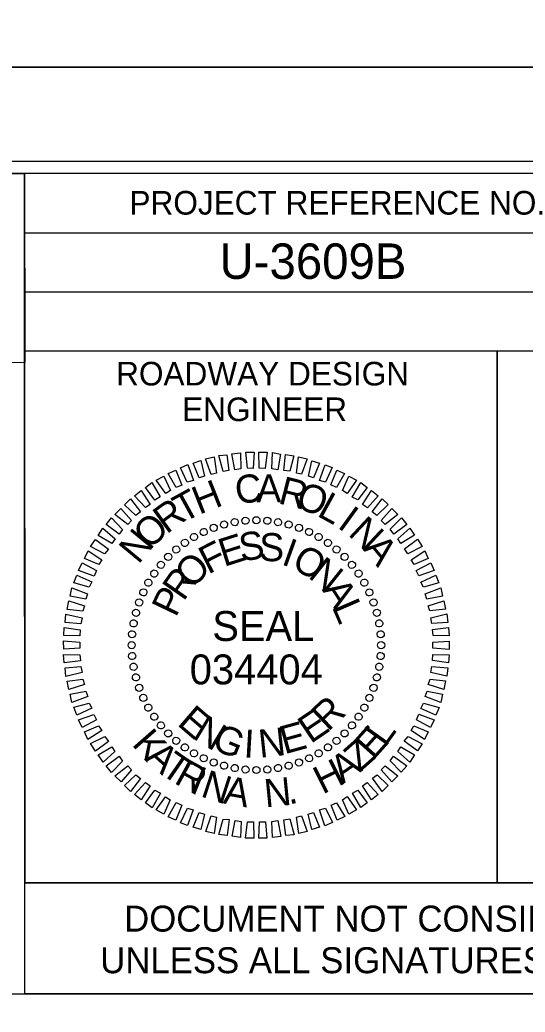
# Model space of a CAD drawing. Extents: x 2320980 to 2456309, y 595047 to 606177.
# Drawn here: x 2456001.89 to 2456023.3, y 596044.59 to 596086.57 of the extents above; entities that cross this region are included whole.
import ezdxf

# ---------------------------------------------------------------- set-up
doc = ezdxf.new("R2010")
doc.units = 0
for name, color, linetype in [('Prop Dimension', 7, 'Continuous'), ('Scratch_Level_0', 7, 'Continuous'), ('Sheet Data Field CELL', 7, 'Continuous'), ('Sheet Plan CELL', 7, 'Continuous'), ('Sheet Plot Border Inside CELL', 7, 'Continuous'), ('Sheet Plot Border Outside CELL', 7, 'Continuous'), ('Sheet Sticker Exception Certification CELL', 7, 'Continuous')]:
    doc.layers.add(name, color=color, linetype=linetype)

msp = doc.modelspace()

# ---------------------------------------------------------------- linework, layer by layer
at = {"layer": 'Prop Dimension'}
msp.add_lwpolyline([(2455998.637, 596045.366), (2456042.107, 596045.366), (2456042.107, 596041.09), (2455998.637, 596041.09)], close=True, dxfattribs=at)
at = {"layer": 'Scratch_Level_0'}
msp.add_lwpolyline([(2455979.323, 596080.076), (2456002.097, 596080.079), (2456002.098, 596072.07), (2455979.324, 596072.067)], close=True, dxfattribs=at)
at = {"layer": 'Sheet Data Field CELL'}
for p, q in [((2456010.099, 596065.09), (2456010.099, 596065.09)), ((2456010.539, 596065.224), (2456010.539, 596065.224)), ((2456011.001, 596065.316), (2456011.001, 596065.316)), ((2456011.453, 596065.387), (2456011.453, 596065.387)), ((2456011.916, 596065.406), (2456011.916, 596065.406)), ((2456012.38, 596065.383), (2456012.38, 596065.383)), ((2456012.834, 596065.317), (2456012.834, 596065.317)), ((2456013.278, 596065.23), (2456013.278, 596065.23)), ((2456013.722, 596065.09), (2456013.722, 596065.09)), ((2456009.274, 596064.696), (2456009.274, 596064.696)), ((2456009.681, 596064.914), (2456009.681, 596064.914)), ((2456014.147, 596064.908), (2456014.147, 596064.908)), ((2456014.561, 596064.704), (2456014.561, 596064.704)), ((2456008.514, 596064.177), (2456008.514, 596064.177)), ((2456008.878, 596064.447), (2456008.878, 596064.447)), ((2456014.945, 596064.448), (2456014.945, 596064.448)), ((2456015.319, 596064.17), (2456015.319, 596064.17)), ((2456008.172, 596063.855), (2456008.172, 596063.855)), ((2456015.65, 596063.86), (2456015.65, 596063.86)), ((2456007.862, 596063.523), (2456007.862, 596063.523)), ((2456015.972, 596063.518), (2456015.972, 596063.518)), ((2456007.584, 596063.15), (2456007.584, 596063.15)), ((2456016.242, 596063.154), (2456016.242, 596063.154)), ((2456007.327, 596062.766), (2456007.327, 596062.766)), ((2456016.491, 596062.758), (2456016.491, 596062.758)), ((2456007.124, 596062.352), (2456007.124, 596062.352)), ((2456016.709, 596062.351), (2456016.709, 596062.351)), ((2456006.941, 596061.927), (2456006.941, 596061.927)), ((2456016.885, 596061.932), (2456016.885, 596061.932)), ((2456006.802, 596061.483), (2456006.802, 596061.483)), ((2456017.019, 596061.492), (2456017.019, 596061.492)), ((2456006.715, 596061.039), (2456006.715, 596061.039)), ((2456017.111, 596061.031), (2456017.111, 596061.031)), ((2456006.649, 596060.585), (2456006.649, 596060.585)), ((2456017.183, 596060.579), (2456017.183, 596060.579)), ((2456006.625, 596060.121), (2456006.625, 596060.121)), ((2456017.201, 596060.116), (2456017.201, 596060.116)), ((2456006.644, 596059.658), (2456006.644, 596059.658)), ((2456017.178, 596059.652), (2456017.178, 596059.652)), ((2456006.715, 596059.206), (2456006.715, 596059.206)), ((2456017.112, 596059.198), (2456017.112, 596059.198)), ((2456006.807, 596058.744), (2456006.807, 596058.744)), ((2456017.025, 596058.754), (2456017.025, 596058.754)), ((2456006.942, 596058.304), (2456006.942, 596058.304)), ((2456016.885, 596058.309), (2456016.885, 596058.309)), ((2456007.117, 596057.886), (2456007.117, 596057.886)), ((2456016.703, 596057.884), (2456016.703, 596057.884)), ((2456007.335, 596057.479), (2456007.335, 596057.479)), ((2456016.499, 596057.47), (2456016.499, 596057.47)), ((2456007.584, 596057.083), (2456007.584, 596057.083)), ((2456016.243, 596057.086), (2456016.243, 596057.086)), ((2456007.854, 596056.719), (2456007.854, 596056.719)), ((2456015.965, 596056.713), (2456015.965, 596056.713)), ((2456008.176, 596056.377), (2456008.176, 596056.377)), ((2456015.655, 596056.381), (2456015.655, 596056.381)), ((2456008.508, 596056.067), (2456008.508, 596056.067)), ((2456008.881, 596055.789), (2456008.881, 596055.789)), ((2456014.949, 596055.789), (2456014.949, 596055.789)), ((2456015.313, 596056.059), (2456015.313, 596056.059)), ((2456009.265, 596055.532), (2456009.265, 596055.532)), ((2456014.553, 596055.54), (2456014.553, 596055.54)), ((2456009.679, 596055.329), (2456009.679, 596055.329)), ((2456010.104, 596055.146), (2456010.104, 596055.146)), ((2456010.549, 596055.007), (2456010.549, 596055.007)), ((2456013.287, 596055.012), (2456013.287, 596055.012)), ((2456013.728, 596055.146), (2456013.728, 596055.146)), ((2456014.146, 596055.322), (2456014.146, 596055.322)), ((2456010.993, 596054.92), (2456010.993, 596054.92)), ((2456011.447, 596054.854), (2456011.447, 596054.854)), ((2456011.911, 596054.83), (2456011.911, 596054.83)), ((2456012.374, 596054.849), (2456012.374, 596054.849)), ((2456012.826, 596054.92), (2456012.826, 596054.92))]:
    msp.add_line(p, q, dxfattribs=at)
for points in [[(2456009.996, 596067.342), (2456009.764, 596068.002), (2456010.12, 596068.082), (2456010.217, 596067.399)], [(2456010.5, 596067.467), (2456010.32, 596068.138), (2456010.667, 596068.176), (2456010.752, 596067.503)], [(2456011.004, 596067.539), (2456010.877, 596068.211), (2456011.234, 596068.259), (2456011.256, 596067.575)], [(2456011.53, 596067.601), (2456011.465, 596068.284), (2456011.813, 596068.28), (2456011.783, 596067.595)], [(2456012.035, 596067.599), (2456012.023, 596068.284), (2456012.371, 596068.279), (2456012.288, 596067.593)], [(2456012.563, 596067.577), (2456012.593, 596068.262), (2456012.941, 596068.205), (2456012.816, 596067.539)], [(2456013.07, 596067.501), (2456013.152, 596068.177), (2456013.501, 596068.13), (2456013.323, 596067.474)], [(2456013.609, 596067.395), (2456013.702, 596068.081), (2456014.061, 596068.003), (2456013.831, 596067.346)], [(2456008.98, 596067.019), (2456008.696, 596067.625), (2456009.01, 596067.757), (2456009.243, 596067.087)], [(2456009.493, 596067.197), (2456009.24, 596067.824), (2456009.565, 596067.924), (2456009.713, 596067.274)], [(2456014.116, 596067.267), (2456014.263, 596067.922), (2456014.591, 596067.823), (2456014.339, 596067.197)], [(2456014.593, 596067.085), (2456014.824, 596067.753), (2456015.121, 596067.632), (2456014.837, 596067.016)], [(2456008.073, 596066.529), (2456007.673, 596067.091), (2456007.996, 596067.265), (2456008.27, 596066.659)], [(2456008.521, 596066.79), (2456008.174, 596067.374), (2456008.497, 596067.527), (2456008.751, 596066.889)], [(2456015.071, 596066.894), (2456015.323, 596067.519), (2456015.652, 596067.378), (2456015.305, 596066.782)], [(2456015.559, 596066.66), (2456015.833, 596067.265), (2456016.152, 596067.092), (2456015.762, 596066.537)], [(2456007.614, 596066.258), (2456007.215, 596066.788), (2456007.485, 596066.993), (2456007.843, 596066.388)], [(2456015.975, 596066.383), (2456016.333, 596067), (2456016.611, 596066.784), (2456016.209, 596066.26)], [(2456006.804, 596065.601), (2456006.332, 596066.056), (2456006.581, 596066.314), (2456007.001, 596065.752)], [(2456007.219, 596065.935), (2456006.757, 596066.433), (2456007.038, 596066.659), (2456007.417, 596066.075)], [(2456016.412, 596066.074), (2456016.792, 596066.66), (2456017.07, 596066.433), (2456016.615, 596065.93)], [(2456016.818, 596065.755), (2456017.24, 596066.31), (2456017.498, 596066.062), (2456017.021, 596065.6)], [(2456006.463, 596065.226), (2456005.918, 596065.649), (2456006.177, 596065.896), (2456006.628, 596065.398)], [(2456017.204, 596065.393), (2456017.648, 596065.896), (2456017.905, 596065.647), (2456017.365, 596065.227)], [(2456006.101, 596064.82), (2456005.546, 596065.221), (2456005.773, 596065.499), (2456006.245, 596065.012)], [(2456017.579, 596065.02), (2456018.055, 596065.503), (2456018.281, 596065.222), (2456017.73, 596064.812)], [(2456005.792, 596064.414), (2456005.217, 596064.762), (2456005.412, 596065.071), (2456005.926, 596064.617)], [(2456017.902, 596064.615), (2456018.41, 596065.066), (2456018.616, 596064.764), (2456018.032, 596064.417)], [(2456005.484, 596063.988), (2456004.888, 596064.293), (2456005.094, 596064.592), (2456005.649, 596064.18)], [(2456018.183, 596064.188), (2456018.734, 596064.598), (2456018.94, 596064.286), (2456018.334, 596063.98)], [(2456005.239, 596063.53), (2456004.634, 596063.783), (2456004.786, 596064.112), (2456005.362, 596063.733)], [(2456018.465, 596063.73), (2456019.048, 596064.108), (2456019.191, 596063.784), (2456018.595, 596063.532)], [(2456005.037, 596063.042), (2456004.379, 596063.273), (2456004.532, 596063.602), (2456005.138, 596063.276)], [(2456018.684, 596063.281), (2456019.299, 596063.607), (2456019.442, 596063.273), (2456018.793, 596063.051)], [(2456004.834, 596062.575), (2456004.178, 596062.753), (2456004.309, 596063.082), (2456004.946, 596062.798)], [(2456018.882, 596062.789), (2456019.519, 596063.074), (2456019.641, 596062.749), (2456018.991, 596062.57)], [(2456004.685, 596062.067), (2456004.03, 596062.193), (2456004.097, 596062.541), (2456004.765, 596062.29)], [(2456019.059, 596062.286), (2456019.729, 596062.54), (2456019.798, 596062.194), (2456019.137, 596062.067)], [(2456004.557, 596061.559), (2456003.902, 596061.632), (2456003.97, 596061.991), (2456004.637, 596061.782)], [(2456019.194, 596061.783), (2456019.854, 596061.995), (2456019.924, 596061.638), (2456019.261, 596061.563)], [(2456004.482, 596061.021), (2456003.807, 596061.072), (2456003.843, 596061.431), (2456004.53, 596061.274)], [(2456019.298, 596061.279), (2456019.98, 596061.439), (2456020.018, 596061.081), (2456019.345, 596061.027)], [(2456004.438, 596060.514), (2456003.753, 596060.523), (2456003.768, 596060.871), (2456004.455, 596060.767)], [(2456019.37, 596060.775), (2456020.053, 596060.871), (2456020.08, 596060.514), (2456019.395, 596060.523)], [(2456004.437, 596059.988), (2456003.753, 596059.944), (2456003.747, 596060.302), (2456004.432, 596060.24)], [(2456019.39, 596060.249), (2456020.074, 596060.292), (2456020.08, 596059.934), (2456019.394, 596059.996)], [(2456004.456, 596059.461), (2456003.774, 596059.365), (2456003.746, 596059.723), (2456004.431, 596059.714)], [(2456019.388, 596059.722), (2456020.073, 596059.713), (2456020.058, 596059.365), (2456019.372, 596059.469)], [(2456004.529, 596058.957), (2456003.847, 596058.798), (2456003.809, 596059.155), (2456004.482, 596059.209)], [(2456019.344, 596059.216), (2456020.02, 596059.164), (2456019.984, 596058.805), (2456019.296, 596058.962)], [(2456004.632, 596058.453), (2456003.972, 596058.242), (2456003.903, 596058.598), (2456004.565, 596058.673)], [(2456019.27, 596058.677), (2456019.924, 596058.604), (2456019.856, 596058.245), (2456019.189, 596058.454)], [(2456004.767, 596057.95), (2456004.098, 596057.696), (2456004.028, 596058.042), (2456004.69, 596058.17)], [(2456019.142, 596058.169), (2456019.797, 596058.044), (2456019.729, 596057.695), (2456019.061, 596057.947)], [(2456004.945, 596057.447), (2456004.307, 596057.162), (2456004.186, 596057.487), (2456004.835, 596057.667)], [(2456018.992, 596057.661), (2456019.649, 596057.483), (2456019.517, 596057.154), (2456018.88, 596057.438)], [(2456005.143, 596056.956), (2456004.527, 596056.629), (2456004.384, 596056.964), (2456005.033, 596057.186)], [(2456018.79, 596057.194), (2456019.447, 596056.963), (2456019.295, 596056.634), (2456018.689, 596056.961)], [(2456005.361, 596056.507), (2456004.778, 596056.128), (2456004.635, 596056.452), (2456005.231, 596056.705)], [(2456018.588, 596056.706), (2456019.193, 596056.453), (2456019.04, 596056.124), (2456018.465, 596056.504)], [(2456005.643, 596056.048), (2456005.092, 596055.638), (2456004.886, 596055.951), (2456005.492, 596056.256)], [(2456018.343, 596056.249), (2456018.938, 596055.943), (2456018.733, 596055.645), (2456018.178, 596056.056)], [(2456005.924, 596055.621), (2456005.416, 596055.17), (2456005.211, 596055.472), (2456005.795, 596055.819)], [(2456018.034, 596055.822), (2456018.609, 596055.474), (2456018.415, 596055.165), (2456017.901, 596055.62)], [(2456006.248, 596055.216), (2456005.771, 596054.734), (2456005.545, 596055.014), (2456006.096, 596055.424)], [(2456017.725, 596055.416), (2456018.28, 596055.015), (2456018.053, 596054.737), (2456017.581, 596055.224)], [(2456006.623, 596054.843), (2456006.179, 596054.341), (2456005.921, 596054.589), (2456006.462, 596055.009)], [(2456017.364, 596055.01), (2456017.909, 596054.587), (2456017.649, 596054.341), (2456017.198, 596054.838)], [(2456007.008, 596054.481), (2456006.586, 596053.926), (2456006.329, 596054.175), (2456006.805, 596054.636)], [(2456017.023, 596054.635), (2456017.494, 596054.18), (2456017.246, 596053.923), (2456016.825, 596054.484)], [(2456007.414, 596054.162), (2456007.035, 596053.576), (2456006.757, 596053.803), (2456007.212, 596054.306)], [(2456016.607, 596054.301), (2456017.069, 596053.804), (2456016.788, 596053.578), (2456016.41, 596054.161)], [(2456007.851, 596053.854), (2456007.493, 596053.236), (2456007.216, 596053.453), (2456007.617, 596053.976)], [(2456008.267, 596053.577), (2456007.993, 596052.971), (2456007.674, 596053.145), (2456008.065, 596053.699)], [(2456015.754, 596053.707), (2456016.154, 596053.145), (2456015.83, 596052.971), (2456015.556, 596053.577)], [(2456016.213, 596053.979), (2456016.612, 596053.448), (2456016.341, 596053.243), (2456015.983, 596053.848)], [(2456008.756, 596053.343), (2456008.503, 596052.717), (2456008.174, 596052.859), (2456008.522, 596053.455)], [(2456015.306, 596053.446), (2456015.653, 596052.863), (2456015.329, 596052.71), (2456015.076, 596053.348)], [(2456009.233, 596053.151), (2456009.002, 596052.483), (2456008.705, 596052.604), (2456008.989, 596053.22)], [(2456009.71, 596052.97), (2456009.564, 596052.314), (2456009.235, 596052.414), (2456009.488, 596053.039)], [(2456010.218, 596052.842), (2456010.125, 596052.155), (2456009.765, 596052.233), (2456009.996, 596052.89)], [(2456013.83, 596052.894), (2456014.063, 596052.235), (2456013.706, 596052.155), (2456013.61, 596052.838)], [(2456014.333, 596053.04), (2456014.586, 596052.412), (2456014.262, 596052.312), (2456014.113, 596052.962)], [(2456014.846, 596053.217), (2456015.131, 596052.611), (2456014.817, 596052.479), (2456014.584, 596053.149)], [(2456010.757, 596052.735), (2456010.674, 596052.06), (2456010.326, 596052.106), (2456010.504, 596052.762)], [(2456011.264, 596052.66), (2456011.234, 596051.975), (2456010.885, 596052.032), (2456011.01, 596052.697)], [(2456011.791, 596052.637), (2456011.803, 596051.953), (2456011.455, 596051.957), (2456011.538, 596052.643)], [(2456012.297, 596052.636), (2456012.361, 596051.952), (2456012.014, 596051.957), (2456012.044, 596052.642)], [(2456012.822, 596052.697), (2456012.95, 596052.026), (2456012.593, 596051.977), (2456012.57, 596052.661)], [(2456013.327, 596052.769), (2456013.507, 596052.098), (2456013.16, 596052.061), (2456013.074, 596052.733)]]:
    msp.add_lwpolyline(points, close=True, dxfattribs=at)
for centre, major_axis in [((2456010.996, 596065.321), (-0.026, 0.149)), ((2456011.453, 596065.381), (-0.013, 0.151)), ((2456011.913, 596065.401), (0, 0.152)), ((2456012.374, 596065.381), (0.013, 0.151)), ((2456012.831, 596065.321), (0.026, 0.149)), ((2456009.681, 596064.906), (-0.064, 0.137)), ((2456010.106, 596065.082), (-0.052, 0.143)), ((2456010.546, 596065.221), (-0.039, 0.146)), ((2456013.281, 596065.221), (0.039, 0.146)), ((2456013.72, 596065.082), (0.052, 0.143)), ((2456014.146, 596064.906), (0.064, 0.137)), ((2456008.883, 596064.446), (-0.087, 0.124)), ((2456009.272, 596064.693), (-0.076, 0.131)), ((2456014.555, 596064.693), (0.076, 0.131)), ((2456014.943, 596064.446), (0.087, 0.124)), ((2456008.518, 596064.165), (-0.097, 0.116)), ((2456015.309, 596064.165), (0.097, 0.116)), ((2456008.178, 596063.854), (-0.107, 0.107)), ((2456015.649, 596063.854), (0.107, 0.107)), ((2456007.866, 596063.514), (-0.116, 0.097)), ((2456015.96, 596063.514), (0.116, 0.097)), ((2456007.338, 596062.76), (-0.131, 0.076)), ((2456007.586, 596063.148), (-0.124, 0.087)), ((2456016.241, 596063.148), (0.124, 0.087)), ((2456016.488, 596062.76), (0.131, 0.076)), ((2456007.125, 596062.351), (-0.137, 0.064)), ((2456016.701, 596062.351), (0.137, 0.064)), ((2456006.949, 596061.925), (-0.143, 0.052)), ((2456016.877, 596061.925), (0.143, 0.052)), ((2456006.81, 596061.485), (-0.146, 0.039)), ((2456017.016, 596061.485), (0.146, 0.039)), ((2456006.711, 596061.035), (-0.149, 0.026)), ((2456017.116, 596061.035), (0.149, 0.026)), ((2456006.651, 596060.579), (-0.151, 0.013)), ((2456017.176, 596060.579), (0.151, 0.013)), ((2456006.63, 596060.118), (-0.152, 0)), ((2456017.196, 596060.118), (0.152, 0)), ((2456006.651, 596059.658), (-0.151, -0.013)), ((2456017.176, 596059.658), (0.151, -0.013)), ((2456006.711, 596059.201), (-0.149, -0.026)), ((2456017.116, 596059.201), (0.149, -0.026)), ((2456006.81, 596058.751), (-0.146, -0.039)), ((2456017.016, 596058.751), (0.146, -0.039)), ((2456006.949, 596058.311), (-0.143, -0.052)), ((2456016.877, 596058.311), (0.143, -0.052)), ((2456007.125, 596057.886), (-0.137, -0.064)), ((2456016.701, 596057.886), (0.137, -0.064)), ((2456007.338, 596057.477), (-0.131, -0.076)), ((2456016.488, 596057.477), (0.131, -0.076)), ((2456007.586, 596057.088), (-0.124, -0.087)), ((2456016.241, 596057.088), (0.124, -0.087)), ((2456007.866, 596056.722), (-0.116, -0.097)), ((2456015.96, 596056.722), (0.116, -0.097)), ((2456008.178, 596056.383), (-0.107, -0.107)), ((2456008.518, 596056.071), (-0.097, -0.116)), ((2456015.309, 596056.071), (0.097, -0.116)), ((2456015.649, 596056.383), (0.107, -0.107)), ((2456008.883, 596055.791), (-0.087, -0.124)), ((2456014.943, 596055.791), (0.087, -0.124)), ((2456009.272, 596055.543), (-0.076, -0.131)), ((2456009.681, 596055.33), (-0.064, -0.137)), ((2456014.146, 596055.33), (0.064, -0.137)), ((2456014.555, 596055.543), (0.076, -0.131)), ((2456010.106, 596055.154), (-0.052, -0.143)), ((2456010.546, 596055.015), (-0.039, -0.146)), ((2456010.996, 596054.916), (-0.026, -0.149)), ((2456011.453, 596054.855), (-0.013, -0.151)), ((2456011.913, 596054.835), (0, -0.152)), ((2456012.374, 596054.855), (0.013, -0.151)), ((2456012.831, 596054.916), (0.026, -0.149)), ((2456013.281, 596055.015), (0.039, -0.146)), ((2456013.72, 596055.154), (0.052, -0.143))]:
    msp.add_ellipse(centre, major_axis=major_axis, ratio=0.999708, dxfattribs=at)
at = {"layer": 'Sheet Plan CELL'}
for p, q in [((2456002.097, 596072.564), (2456002.097, 596080.079)), ((2456002.094, 596077.569), (2456042.104, 596077.566)), ((2456002.097, 596075.061), (2456042.104, 596075.066))]:
    msp.add_line(p, q, dxfattribs=at)
for points in [[(2455742.104, 595870.076), (2455742.099, 596080.071), (2456002.097, 596080.079), (2456002.099, 596050.066), (2456042.107, 596050.064), (2456042.107, 595870.076)], [(2456042.112, 596080.076), (2455742.104, 596080.076), (2455742.104, 595870.076), (2456042.107, 595870.076)], [(2456022.107, 596072.564), (2456042.104, 596072.566), (2456042.107, 596050.064), (2456022.107, 596050.061)], [(2456002.097, 596072.564), (2456022.107, 596072.564), (2456022.107, 596050.061), (2456002.099, 596050.066)]]:
    msp.add_lwpolyline(points, close=True, dxfattribs=at)
at = {"layer": 'Sheet Plot Border Inside CELL'}
msp.add_lwpolyline([(2455711.407, 595869.574), (2456044.604, 595869.576), (2456044.607, 596080.574), (2455711.407, 596080.574)], close=True, dxfattribs=at)
at = {"layer": 'Sheet Plot Border Outside CELL'}
for points in [[(2455708.807, 596084.574), (2456045.507, 596084.574), (2456045.507, 596303.574), (2455708.807, 596303.574)], [(2455708.807, 595865.574), (2456045.507, 595865.574), (2456045.507, 596084.574), (2455708.807, 596084.574)]]:
    msp.add_lwpolyline(points, close=True, dxfattribs=at)
at = {"layer": 'Sheet Sticker Exception Certification CELL'}
for p, q in [((2456002.099, 596045.366), (2456002.099, 596050.066)), ((2456002.099, 596050.066), (2456042.107, 596050.066)), ((2456042.107, 596045.366), (2456002.099, 596045.366))]:
    msp.add_line(p, q, dxfattribs=at)

# ---------------------------------------------------------------- texts
at = {"layer": 'Sheet Data Field CELL'}
for s, height, rotation, p in [('U-3609B', 1.5, 0, (2456010.352, 596075.614)), ('C', 1.188, 7.2199, (2456011.082, 596066.076)), ('A', 1.187, 0.0203, (2456011.913, 596066.154)), ('R', 1.188, 345.6211, (2456012.798, 596066.127)), ('T', 1.188, 28.8198, (2456008.811, 596065.267)), ('H', 1.188, 21.6195, (2456009.489, 596065.627)), ('O', 1.187, 338.4212, (2456013.507, 596065.981)), ('L', 1.188, 331.2209, (2456014.44, 596065.608)), ('R', 1.188, 36.0205, (2456008.103, 596064.792)), ('I', 1.188, 324.0201, (2456015.302, 596065.117)), ('O', 1.188, 43.2217, (2456007.388, 596064.126)), ('N', 1.188, 316.8189, (2456015.761, 596064.799)), ('N', 1.188, 50.4235, (2456006.914, 596063.507)), ('E', 1.188, 17.6111, (2456010.539, 596063.423)), ('S', 1.188, 8.2556, (2456011.262, 596063.657)), ('S', 1.188, 358.9004, (2456012.02, 596063.68)), ('I', 1.188, 340.1896, (2456012.928, 596063.549)), ('A', 1.188, 309.6172, (2456016.393, 596064.188)), ('F', 1.187, 26.967, (2456009.871, 596063.095)), ('O', 1.187, 330.8335, (2456013.352, 596063.409)), ('O', 1.188, 45.6812, (2456009.186, 596062.462)), ('N', 1.188, 321.4766, (2456014.064, 596063)), ('R', 1.188, 55.0397, (2456008.827, 596061.939)), ('P', 1.188, 64.3989, (2456008.502, 596061.259)), ('A', 1.188, 302.7603, (2456014.674, 596062.463)), ('L', 1.188, 293.4009, (2456015.098, 596061.743)), ('SEAL', 1.2634, 0, (2456010.046, 596060.296)), ('034404', 1.2638, 0, (2456009.089, 596058.46)), ('R', 1.188, 43.4814, (2456014.948, 596056.432)), ('E', 1.188, 319.2769, (2456008.517, 596056.762)), ('N', 1.188, 328.634, (2456009.159, 596056.204)), ('E', 1.188, 34.1241, (2456014.209, 596055.924)), ('G', 1.188, 337.9902, (2456009.967, 596055.744)), ('N', 1.188, 6.0564, (2456012.06, 596055.349)), ('E', 1.188, 15.4118, (2456013.1, 596055.494)), ('E', 1.188, 48.1243, (2456016.869, 596055.232)), ('L', 1.188, 54.2991, (2456017.366, 596055.78)), ('K', 1.188, 311.168, (2456006.605, 596055.914)), ('I', 1.188, 356.7012, (2456011.354, 596055.368)), ('A', 1.188, 318.0722, (2456007.149, 596055.292)), ('Z', 1.188, 41.5848, (2456016.281, 596054.714)), ('T', 1.188, 325.3219, (2456007.797, 596054.713)), ('A', 1.188, 34.3351, (2456015.565, 596054.222)), ('R', 1.188, 331.3047, (2456008.384, 596054.301)), ('I', 1.188, 337.7098, (2456009.055, 596053.929)), ('H', 1.188, 26.3751, (2456014.715, 596053.79)), ('N', 1.188, 341.8307, (2456009.508, 596053.731)), ('A', 1.188, 350.2514, (2456010.47, 596053.429)), ('N', 1.188, 5.5954, (2456012.296, 596053.252)), ('.', 1.188, 14.016, (2456013.299, 596053.364))]:
    msp.add_text(s, height=height, rotation=rotation, dxfattribs=at).set_placement(p)
at = {"layer": 'Sheet Plan CELL'}
for s, height, p in [('PROJECT REFERENCE NO.', 1.00002, (2456006.537, 596078.334)), ('ROADWAY DESIGN', 1.00002, (2456005.972, 596071.104)), ('ENGINEER', 1, (2456008.769, 596069.596))]:
    msp.add_text(s, height=height, rotation=0, dxfattribs=at).set_placement(p)
at = {"layer": 'Sheet Sticker Exception Certification CELL'}
for s, p in [('DOCUMENT NOT CONSIDERED FINAL', (2456006.313, 596047.997)), ('UNLESS ALL SIGNATURES COMPLETED', (2456005.299, 596046.237))]:
    msp.add_text(s, height=1.1, dxfattribs=at).set_placement(p)

doc.saveas('drawing.dxf')
